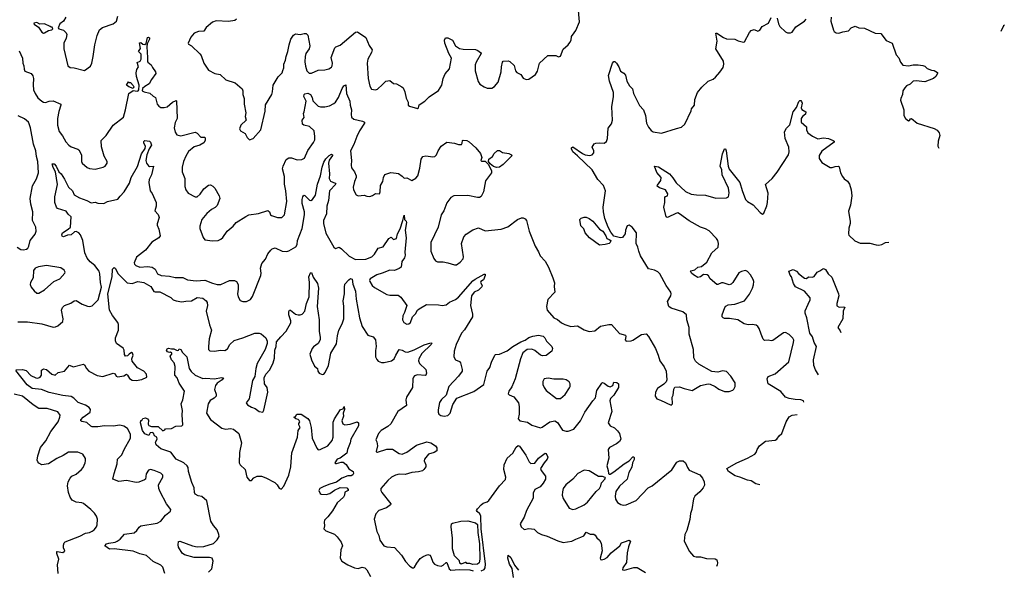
# Model space of a CAD drawing. Extents: x 2133489 to 2292442, y 756223 to 916462.
# Tile 373 of 463: x 2261044 to 2271370, y 847539 to 853310. Entities that reach past the tile are written whole.
import ezdxf

# ---------------------------------------------------------------- set-up
doc = ezdxf.new("R2010")
doc.units = 0

msp = doc.modelspace()

# ---------------------------------------------------------------- linework, layer by layer
at = {"layer": '0CON20XD'}
for points in [[(2263318, 853315), (2263299, 853301), (2263235, 853292), (2263105, 853299), (2263066, 853284), (2263001, 853229), (2262975, 853191), (2262920, 853185), (2262875, 853168), (2262840, 853125), (2262812, 853065), (2262815, 853052), (2262845, 853036), (2262933, 852953), (2262946, 852935), (2262974, 852854), (2263025, 852779), (2263092, 852745), (2263147, 852737), (2263205, 852680), (2263305, 852647), (2263378, 852585), (2263384, 852565), (2263384, 852524), (2263399, 852485), (2263398, 852425), (2263416, 852335), (2263407, 852295), (2263419, 852255), (2263365, 852205), (2263349, 852165), (2263359, 852145), (2263407, 852117), (2263430, 852075), (2263455, 852052), (2263492, 852065), (2263573, 852155), (2263618, 852352), (2263623, 852417), (2263688, 852525), (2263697, 852555), (2263702, 852625), (2263755, 852712), (2263795, 852754), (2263805, 852776), (2263813, 852805), (2263813, 852845), (2263833, 852885), (2263838, 852925), (2263855, 852975), (2263870, 853045), (2263888, 853105), (2263915, 853146), (2263935, 853161), (2263985, 853156), (2264026, 853166), (2264048, 853165), (2264065, 853148), (2264086, 853035), (2264079, 853005), (2264044, 852956), (2264037, 852925), (2264033, 852867), (2264041, 852821), (2264056, 852775), (2264079, 852749), (2264105, 852748), (2264175, 852780), (2264245, 852783), (2264287, 852795), (2264315, 852812), (2264322, 852825), (2264323, 852855), (2264311, 852915), (2264348, 853015), (2264360, 853025), (2264405, 853041), (2264565, 853179), (2264585, 853182), (2264675, 853124), (2264709, 853039), (2264739, 852995), (2264732, 852965), (2264696, 852895), (2264687, 852855), (2264697, 852695), (2264715, 852613), (2264735, 852583), (2264775, 852574), (2264797, 852583), (2264850, 852630), (2264885, 852667), (2264925, 852672), (2264965, 852640), (2264995, 852637), (2265053, 852605), (2265064, 852594), (2265083, 852553), (2265097, 852487), (2265117, 852445), (2265119, 852415), (2265132, 852405), (2265215, 852379), (2265226, 852385), (2265234, 852416), (2265293, 852457), (2265338, 852502), (2265435, 852567), (2265470, 852625), (2265484, 852694), (2265505, 852742), (2265550, 852795), (2265574, 852905), (2265545, 852957), (2265502, 853065), (2265499, 853095), (2265510, 853120), (2265535, 853121), (2265582, 853095), (2265615, 853037), (2265655, 853007), (2265695, 853000), (2265825, 852997), (2265848, 852988), (2265876, 852966), (2265882, 852955), (2265831, 852865), (2265821, 852835), (2265820, 852775), (2265853, 852663), (2265869, 852635), (2265915, 852605), (2265945, 852592), (2265995, 852591), (2266025, 852608), (2266061, 852655), (2266093, 852765), (2266096, 852815), (2266106, 852864), (2266115, 852874), (2266165, 852880), (2266185, 852873), (2266230, 852830), (2266244, 852774), (2266257, 852755), (2266298, 852735), (2266325, 852698), (2266355, 852682), (2266382, 852688), (2266453, 852737), (2266475, 852770), (2266496, 852854), (2266584, 852936), (2266665, 852933), (2266695, 852920), (2266715, 852928), (2266745, 853000), (2266797, 853045), (2266815, 853072), (2266826, 853095), (2266832, 853135), (2266859, 853171), (2266876, 853195), (2266914, 853286), (2266902, 853445)], [(2261529, 853335), (2261504, 853296), (2261465, 853268), (2261448, 853225), (2261455, 853213), (2261505, 853200), (2261531, 853171), (2261537, 853155), (2261533, 853115), (2261506, 853065), (2261506, 853005), (2261550, 852825), (2261575, 852807), (2261615, 852806), (2261725, 852778), (2261785, 852822), (2261800, 852855), (2261816, 852925), (2261831, 853045), (2261855, 853145), (2261880, 853205), (2261911, 853229), (2262023, 853267), (2262058, 853295), (2262072, 853345)], [(2268132, 849732), (2268114, 849765), (2268110, 849855), (2268064, 850015), (2268064, 850085), (2268040, 850165), (2268037, 850215), (2267999, 850249), (2267875, 850286), (2267853, 850303), (2267838, 850355), (2267871, 850415), (2267877, 850435), (2267874, 850455), (2267825, 850525), (2267756, 850646), (2267736, 850666), (2267702, 850685), (2267640, 850700), (2267556, 850835), (2267536, 850885), (2267528, 850925), (2267509, 850965), (2267511, 851075), (2267466, 851136), (2267435, 851158), (2267415, 851150), (2267397, 851105), (2267392, 851065), (2267373, 851037), (2267365, 851027), (2267346, 851024), (2267275, 851042), (2267242, 851082), (2267216, 851136), (2267182, 851225), (2267167, 851295), (2267164, 851346), (2267186, 851515), (2267165, 851572), (2267107, 851635), (2267047, 851735), (2266895, 851884), (2266845, 851924), (2266831, 851955), (2266832, 851968), (2266845, 851977), (2266946, 851906), (2266975, 851893), (2267024, 851886), (2267046, 851894), (2267064, 851915), (2267064, 851935), (2267048, 851975), (2267070, 852010), (2267085, 852016), (2267125, 852019), (2267175, 852014), (2267197, 852033), (2267209, 852065), (2267217, 852173), (2267251, 852219), (2267260, 852255), (2267253, 852395), (2267270, 852505), (2267270, 852545), (2267229, 852665), (2267219, 852725), (2267260, 852855), (2267275, 852870), (2267285, 852870), (2267303, 852855), (2267329, 852815), (2267345, 852770), (2267379, 852749), (2267398, 852728), (2267412, 852665), (2267439, 852615), (2267470, 852585), (2267481, 852535), (2267522, 852452), (2267545, 852412), (2267586, 852365), (2267608, 852305), (2267619, 852225), (2267639, 852185), (2267665, 852150), (2267686, 852134), (2267775, 852119), (2267931, 852169), (2267986, 852184), (2268020, 852215), (2268086, 852354), (2268088, 852375), (2268120, 852415), (2268126, 852475), (2268151, 852545), (2268196, 852604), (2268265, 852667), (2268315, 852687), (2268341, 852709), (2268388, 852761), (2268421, 852809), (2268429, 852845), (2268424, 852875), (2268344, 853005), (2268357, 853085), (2268345, 853170), (2268355, 853170), (2268425, 853123), (2268455, 853110), (2268545, 853106), (2268578, 853088), (2268635, 853073), (2268645, 853078), (2268697, 853175), (2268715, 853198), (2268745, 853207), (2268785, 853189), (2268805, 853200), (2268832, 853238), (2268898, 853275), (2268925, 853334)], [(2268988, 853325), (2269000, 853265), (2269015, 853240), (2269075, 853182), (2269095, 853172), (2269128, 853172), (2269145, 853179), (2269185, 853235), (2269275, 853295), (2269293, 853315)], [(2269553, 853335), (2269550, 853295), (2269579, 853199), (2269586, 853186), (2269605, 853173), (2269635, 853170), (2269675, 853183), (2269735, 853192), (2269765, 853223), (2269805, 853243), (2269844, 853224), (2269905, 853221), (2270015, 853170), (2270075, 853164), (2270131, 853091), (2270192, 853065), (2270235, 852943), (2270265, 852910), (2270280, 852865), (2270304, 852834), (2270365, 852826), (2270415, 852836), (2270465, 852838), (2270515, 852829), (2270535, 852823), (2270559, 852799), (2270605, 852781), (2270635, 852777), (2270668, 852755), (2270670, 852745), (2270650, 852715), (2270626, 852694), (2270535, 852660), (2270445, 852670), (2270415, 852666), (2270382, 852635), (2270345, 852616), (2270326, 852595), (2270307, 852565), (2270303, 852525), (2270284, 852485), (2270282, 852465), (2270316, 852365), (2270317, 852305), (2270333, 852275), (2270365, 852251), (2270375, 852252), (2270385, 852270), (2270395, 852273), (2270455, 852226), (2270635, 852169), (2270665, 852152), (2270685, 852125), (2270694, 852095), (2270677, 852035), (2270672, 851985), (2270684, 851962)], [(2261295, 853170), (2261305, 853173), (2261345, 853198), (2261380, 853205), (2261390, 853215), (2261385, 853230), (2261375, 853230), (2261365, 853240), (2261305, 853267), (2261255, 853262), (2261225, 853282), (2261192, 853275), (2261195, 853262), (2261243, 853233), (2261275, 853180), (2261295, 853170)], [(2271370, 853251), (2271360, 853245), (2271334, 853185)], [(2261039, 852985), (2261075, 852905), (2261077, 852855), (2261086, 852825), (2261090, 852790), (2261099, 852769), (2261163, 852745), (2261182, 852722), (2261188, 852695), (2261184, 852626), (2261189, 852575), (2261206, 852535), (2261235, 852492), (2261275, 852455), (2261295, 852444), (2261315, 852442), (2261355, 852456), (2261395, 852460), (2261474, 852424), (2261477, 852415), (2261453, 852347), (2261441, 852275), (2261441, 852205), (2261459, 852139), (2261494, 852094), (2261528, 852028), (2261558, 851995), (2261585, 851978), (2261654, 851954), (2261666, 851945), (2261692, 851892), (2261693, 851823), (2261699, 851805), (2261751, 851761), (2261775, 851750), (2261835, 851742), (2261918, 851765), (2261940, 851775), (2261963, 851805), (2261960, 851825), (2261929, 851879), (2261903, 851977), (2261900, 852045), (2261952, 852095), (2262026, 852205), (2262133, 852287), (2262155, 852365), (2262189, 852535), (2262235, 852568), (2262275, 852561), (2262288, 852565), (2262292, 852575), (2262296, 852625), (2262268, 852715), (2262264, 852754), (2262273, 852787), (2262290, 852815), (2262275, 852860), (2262306, 852874), (2262318, 852895), (2262317, 852947), (2262290, 852975), (2262312, 853008), (2262302, 853068), (2262315, 853072), (2262335, 853052), (2262355, 853048), (2262369, 853061), (2262385, 853122), (2262395, 853126), (2262405, 853118), (2262406, 853105), (2262380, 853055), (2262376, 853025), (2262386, 852915), (2262383, 852875), (2262388, 852865), (2262424, 852835), (2262437, 852807), (2262468, 852765), (2262471, 852745), (2262425, 852682), (2262403, 852637), (2262355, 852610), (2262333, 852587), (2262330, 852565), (2262348, 852555), (2262410, 852540), (2262445, 852509), (2262470, 852495), (2262487, 852425), (2262502, 852402), (2262525, 852390), (2262561, 852389), (2262592, 852398), (2262645, 852444), (2262685, 852462), (2262690, 852460), (2262696, 852275), (2262675, 852232), (2262664, 852175), (2262675, 852132), (2262693, 852103), (2262735, 852091), (2262885, 852130), (2262905, 852122), (2262945, 852078), (2262985, 852078), (2262990, 852065), (2262990, 852045), (2262975, 852019), (2262932, 851995), (2262875, 851979), (2262815, 851929), (2262785, 851881), (2262761, 851825), (2262747, 851765), (2262748, 851715), (2262776, 851645), (2262775, 851560), (2262786, 851525), (2262812, 851492), (2262883, 851453), (2262905, 851454), (2262938, 851482), (2262975, 851536), (2263025, 851574), (2263045, 851578), (2263071, 851565), (2263092, 851545), (2263136, 851465), (2263142, 851435), (2263115, 851361), (2263095, 851340), (2263055, 851320), (2263005, 851277), (2262954, 851215), (2262933, 851145), (2262933, 851123), (2262967, 851027), (2262985, 851004), (2263065, 850992), (2263125, 850996), (2263155, 851008), (2263174, 851026), (2263221, 851095), (2263282, 851145), (2263315, 851185), (2263414, 851246), (2263447, 851263), (2263550, 851280), (2263645, 851311), (2263665, 851297), (2263676, 851266), (2263686, 851256), (2263748, 851235), (2263793, 851235), (2263820, 851265), (2263846, 851404), (2263835, 851515), (2263820, 851585), (2263822, 851665), (2263799, 851745), (2263807, 851775), (2263838, 851845), (2263865, 851862), (2263895, 851863), (2263955, 851841), (2264004, 851846), (2264030, 851860), (2264065, 851938), (2264125, 852021), (2264138, 852052), (2264141, 852085), (2264134, 852145), (2264085, 852192), (2264023, 852203), (2264009, 852215), (2264006, 852255), (2264026, 852285), (2264022, 852325), (2264027, 852343), (2264050, 852455), (2264024, 852505), (2264026, 852524), (2264036, 852534), (2264065, 852540), (2264094, 852524), (2264110, 852495), (2264119, 852459), (2264175, 852404), (2264198, 852398), (2264245, 852398), (2264294, 852406), (2264340, 852430), (2264356, 852444), (2264387, 852493), (2264425, 852588), (2264445, 852616), (2264465, 852627), (2264470, 852535), (2264508, 852455), (2264511, 852415), (2264523, 852365), (2264520, 852315), (2264525, 852288), (2264548, 852268), (2264640, 852245), (2264659, 852235), (2264661, 852225), (2264606, 852145), (2264578, 852085), (2264550, 852000), (2264512, 851935), (2264524, 851835), (2264520, 851785), (2264525, 851757), (2264557, 851715), (2264573, 851673), (2264573, 851655), (2264555, 851615), (2264540, 851555), (2264546, 851525), (2264574, 851475), (2264595, 851463), (2264655, 851472), (2264685, 851460), (2264715, 851458), (2264745, 851468), (2264775, 851489), (2264816, 851484), (2264823, 851505), (2264827, 851573), (2264851, 851615), (2264858, 851655), (2264875, 851686), (2264935, 851707), (2264993, 851703), (2265015, 851698), (2265055, 851670), (2265075, 851648), (2265105, 851651), (2265155, 851626), (2265200, 851650), (2265220, 851675), (2265241, 851755), (2265255, 851848), (2265271, 851875), (2265305, 851882), (2265375, 851872), (2265398, 851875), (2265415, 851893), (2265433, 851935), (2265465, 851984), (2265525, 852027), (2265605, 852017), (2265645, 852001), (2265678, 852002), (2265686, 852014), (2265688, 852042), (2265695, 852048), (2265734, 852044), (2265758, 852028), (2265826, 851966), (2265876, 851906), (2265892, 851865), (2265880, 851835), (2265888, 851828), (2265926, 851826), (2265961, 851791), (2265992, 851725), (2265992, 851705), (2265930, 851620), (2265907, 851505), (2265885, 851458), (2265865, 851448), (2265845, 851448), (2265745, 851466), (2265597, 851463), (2265564, 851445), (2265525, 851391), (2265492, 851308), (2265464, 851266), (2265434, 851135), (2265356, 850974), (2265356, 850885), (2265386, 850806), (2265405, 850781), (2265425, 850771), (2265451, 850771), (2265485, 850772), (2265535, 850762), (2265605, 850740), (2265625, 850742), (2265665, 850769), (2265694, 850805), (2265699, 850825), (2265679, 850965), (2265701, 851035), (2265725, 851063), (2265795, 851107), (2265855, 851127), (2265927, 851097), (2266095, 851114), (2266162, 851138), (2266264, 851216), (2266305, 851232), (2266325, 851232), (2266345, 851221), (2266358, 851205), (2266386, 851095), (2266450, 850935), (2266486, 850876), (2266504, 850834), (2266555, 850778), (2266590, 850715), (2266636, 850606), (2266651, 850551), (2266648, 850515), (2266657, 850455), (2266584, 850376), (2266567, 850305), (2266577, 850265), (2266644, 850185), (2266685, 850169), (2266725, 850134), (2266760, 850115), (2266825, 850096), (2266895, 850101), (2266965, 850061), (2267015, 850043), (2267075, 850050), (2267135, 850099), (2267223, 850117), (2267252, 850115), (2267335, 850020), (2267397, 850005), (2267401, 849991), (2267394, 849954), (2267405, 849942), (2267455, 849943), (2267475, 849950), (2267565, 850009), (2267615, 850018), (2267640, 849990), (2267711, 849865), (2267741, 849795), (2267758, 849735), (2267803, 849673), (2267824, 849625), (2267829, 849535), (2267823, 849515), (2267800, 849490), (2267732, 849445), (2267712, 849405), (2267707, 849365), (2267726, 849336), (2267765, 849324), (2267875, 849270), (2267890, 849285), (2267887, 849355), (2267896, 849375), (2267903, 849437), (2267915, 849460), (2267965, 849462), (2268013, 849443), (2268095, 849423), (2268185, 849476), (2268264, 849494), (2268285, 849491), (2268338, 849465), (2268376, 849436), (2268434, 849414), (2268486, 849414), (2268524, 849426), (2268534, 849436), (2268546, 849464), (2268547, 849505), (2268503, 849575), (2268455, 849623), (2268415, 849629), (2268365, 849616), (2268304, 849624), (2268165, 849701), (2268132, 849732)], [(2262235, 852590), (2262190, 852605), (2262164, 852624), (2262185, 852660), (2262195, 852650), (2262205, 852650), (2262235, 852620), (2262240, 852605), (2262235, 852590)], [(2269269, 849303), (2269263, 849314), (2269235, 849326), (2269178, 849328), (2269115, 849340), (2269074, 849354), (2269025, 849413), (2268895, 849494), (2268884, 849545), (2268895, 849569), (2268965, 849598), (2269109, 849725), (2269159, 849925), (2269161, 849951), (2269153, 849973), (2269115, 850010), (2269075, 850032), (2269055, 850027), (2268942, 849948), (2268925, 849944), (2268895, 849950), (2268855, 849948), (2268842, 849962), (2268819, 850015), (2268800, 850075), (2268785, 850096), (2268767, 850107), (2268725, 850116), (2268685, 850111), (2268643, 850123), (2268575, 850165), (2268488, 850178), (2268435, 850178), (2268420, 850185), (2268411, 850195), (2268411, 850215), (2268438, 850292), (2268451, 850309), (2268475, 850321), (2268545, 850329), (2268646, 850364), (2268696, 850434), (2268728, 850495), (2268740, 850530), (2268742, 850565), (2268737, 850587), (2268709, 850635), (2268675, 850672), (2268655, 850681), (2268615, 850672), (2268584, 850656), (2268522, 850555), (2268505, 850539), (2268485, 850531), (2268423, 850553), (2268405, 850551), (2268367, 850533), (2268355, 850534), (2268284, 850595), (2268268, 850625), (2268255, 850636), (2268215, 850638), (2268183, 850615), (2268155, 850608), (2268109, 850635), (2268090, 850655), (2268078, 850675), (2268081, 850679), (2268125, 850689), (2268155, 850716), (2268195, 850724), (2268251, 850769), (2268301, 850865), (2268368, 850925), (2268373, 850965), (2268366, 850995), (2268353, 851015), (2268275, 851096), (2268235, 851118), (2268184, 851135), (2268065, 851201), (2267965, 851276), (2267945, 851284), (2267925, 851280), (2267845, 851239), (2267835, 851237), (2267824, 851244), (2267798, 851345), (2267810, 851395), (2267808, 851445), (2267815, 851458), (2267836, 851464), (2267842, 851485), (2267815, 851527), (2267755, 851546), (2267731, 851565), (2267732, 851575), (2267768, 851625), (2267771, 851655), (2267725, 851708), (2267700, 851775), (2267745, 851769), (2267857, 851695), (2267895, 851654), (2267930, 851600), (2268025, 851510), (2268085, 851480), (2268143, 851473), (2268235, 851470), (2268345, 851439), (2268455, 851442), (2268478, 851455), (2268485, 851495), (2268477, 851545), (2268411, 851685), (2268407, 851735), (2268391, 851775), (2268416, 851905), (2268435, 851958), (2268445, 851958), (2268454, 851935), (2268474, 851774), (2268483, 851743), (2268596, 851605), (2268620, 851520), (2268656, 851426), (2268675, 851406), (2268735, 851371), (2268809, 851289), (2268835, 851270), (2268848, 851282), (2268878, 851358), (2268888, 851395), (2268892, 851492), (2268866, 851584), (2268935, 851647), (2268989, 851711), (2269107, 851895), (2269114, 851925), (2269110, 851975), (2269070, 852065), (2269065, 852135), (2269085, 852173), (2269121, 852209), (2269155, 852345), (2269189, 852391), (2269215, 852454), (2269225, 852462), (2269235, 852462), (2269244, 852454), (2269250, 852435), (2269240, 852385), (2269245, 852370), (2269288, 852345), (2269285, 852320), (2269252, 852295), (2269238, 852275), (2269238, 852235), (2269296, 852186), (2269297, 852155), (2269310, 852125), (2269358, 852088), (2269415, 852061), (2269475, 852072), (2269526, 852066), (2269576, 852045), (2269586, 852035), (2269586, 852025), (2269457, 851933), (2269429, 851885), (2269428, 851855), (2269455, 851813), (2269545, 851762), (2269565, 851761), (2269595, 851772), (2269630, 851775), (2269637, 851767), (2269651, 851705), (2269672, 851665), (2269691, 851641), (2269726, 851616), (2269746, 851586), (2269763, 851525), (2269769, 851465), (2269756, 851365), (2269736, 851304), (2269754, 851195), (2269754, 851175), (2269739, 851125), (2269736, 851065), (2269741, 851051), (2269803, 850993), (2269858, 850968), (2269958, 850968), (2270025, 850949), (2270055, 850948), (2270085, 850954), (2270125, 850974), (2270160, 850978)], [(2261016, 850926), (2261055, 850903), (2261085, 850899), (2261115, 850905), (2261129, 850915), (2261141, 850935), (2261153, 850997), (2261205, 851061), (2261217, 851095), (2261215, 851135), (2261180, 851205), (2261183, 851295), (2261160, 851375), (2261154, 851435), (2261180, 851570), (2261219, 851641), (2261241, 851705), (2261235, 851825), (2261221, 851875), (2261213, 851937), (2261190, 852005), (2261158, 852175), (2261145, 852218), (2261135, 852237), (2261095, 852272), (2261029, 852301)], [(2261024, 850144), (2261125, 850142), (2261275, 850123), (2261395, 850089), (2261419, 850091), (2261445, 850101), (2261495, 850148), (2261499, 850175), (2261481, 850265), (2261494, 850295), (2261514, 850315), (2261580, 850340), (2261615, 850364), (2261635, 850368), (2261700, 850330), (2261755, 850308), (2261775, 850304), (2261805, 850311), (2261867, 850373), (2261903, 850505), (2261890, 850555), (2261886, 850645), (2261879, 850675), (2261833, 850735), (2261783, 850773), (2261752, 850812), (2261728, 850868), (2261707, 850995), (2261683, 851055), (2261663, 851075), (2261635, 851089), (2261619, 851085), (2261585, 851056), (2261545, 851052), (2261505, 851034), (2261491, 851041), (2261487, 851055), (2261494, 851075), (2261551, 851115), (2261577, 851135), (2261584, 851245), (2261551, 851271), (2261532, 851302), (2261441, 851331), (2261430, 851345), (2261414, 851395), (2261414, 851455), (2261439, 851581), (2261420, 851715), (2261395, 851761), (2261385, 851800), (2261405, 851798), (2261425, 851776), (2261453, 851715), (2261479, 851695), (2261515, 851638), (2261555, 851555), (2261598, 851515), (2261617, 851475), (2261672, 851442), (2261747, 851415), (2261795, 851389), (2261835, 851396), (2261865, 851387), (2261925, 851384), (2261965, 851404), (2262075, 851430), (2262099, 851461), (2262141, 851505), (2262195, 851595), (2262213, 851657), (2262278, 851772), (2262321, 851905), (2262360, 851960), (2262362, 851985), (2262345, 852015), (2262346, 852034), (2262358, 852042), (2262405, 852037), (2262416, 852026), (2262425, 851995), (2262401, 851955), (2262379, 851895), (2262368, 851835), (2262375, 851805), (2262395, 851778), (2262405, 851772), (2262446, 851775), (2262425, 851683), (2262401, 851635), (2262399, 851605), (2262414, 851515), (2262435, 851487), (2262476, 851395), (2262476, 851354), (2262463, 851305), (2262497, 851267), (2262506, 851235), (2262485, 851170), (2262487, 851155), (2262504, 851115), (2262519, 851045), (2262502, 851025), (2262431, 850979), (2262362, 850895), (2262269, 850821), (2262243, 850763), (2262247, 850747), (2262261, 850735), (2262305, 850715), (2262385, 850724), (2262435, 850715), (2262465, 850695), (2262491, 850645), (2262528, 850628), (2262615, 850622), (2262675, 850609), (2262755, 850607), (2262805, 850583), (2262895, 850573), (2262985, 850581), (2263065, 850548), (2263115, 850535), (2263155, 850535), (2263245, 850576), (2263298, 850578), (2263317, 850567), (2263334, 850535), (2263334, 850485), (2263330, 850435), (2263334, 850405), (2263355, 850368), (2263385, 850357), (2263423, 850357), (2263463, 850377), (2263485, 850410), (2263572, 850628), (2263576, 850655), (2263569, 850705), (2263583, 850755), (2263621, 850799), (2263645, 850856), (2263678, 850895), (2263693, 850907), (2263725, 850920), (2263795, 850884), (2263845, 850882), (2263865, 850887), (2263940, 850930), (2263954, 850955), (2263956, 850995), (2264005, 851121), (2264032, 851265), (2264031, 851295), (2264008, 851385), (2264007, 851425), (2264015, 851453), (2264025, 851471), (2264035, 851468), (2264085, 851420), (2264096, 851416), (2264116, 851424), (2264145, 851470), (2264168, 851585), (2264197, 851675), (2264216, 851765), (2264235, 851817), (2264255, 851851), (2264291, 851885), (2264315, 851899), (2264324, 851895), (2264324, 851885), (2264291, 851839), (2264283, 851805), (2264292, 851695), (2264288, 851645), (2264305, 851616), (2264354, 851595), (2264358, 851585), (2264294, 851515), (2264283, 851415), (2264265, 851355), (2264262, 851275), (2264231, 851205), (2264229, 851175), (2264254, 851074), (2264338, 850925), (2264355, 850912), (2264395, 850927), (2264418, 850908), (2264501, 850831), (2264565, 850796), (2264675, 850801), (2264737, 850825), (2264765, 850851), (2264805, 850916), (2264855, 850928), (2264915, 851018), (2264939, 851029), (2264965, 851006), (2264994, 851015), (2265006, 851065), (2265033, 851117), (2265063, 851205), (2265075, 851260), (2265081, 851215), (2265097, 851197), (2265100, 851185), (2265086, 851104), (2265097, 851025), (2265084, 850874), (2265088, 850842), (2265079, 850815), (2265053, 850775), (2265043, 850715), (2265025, 850701), (2264975, 850682), (2264925, 850684), (2264845, 850655), (2264788, 850635), (2264721, 850595), (2264712, 850578), (2264716, 850565), (2264741, 850525), (2264765, 850503), (2264895, 850430), (2264925, 850422), (2265012, 850422), (2265042, 850402), (2265104, 850315), (2265080, 850240), (2265062, 850205), (2265058, 850165), (2265073, 850135), (2265105, 850119), (2265125, 850122), (2265142, 850135), (2265164, 850196), (2265195, 850228), (2265216, 850265), (2265235, 850281), (2265310, 850325), (2265435, 850322), (2265475, 850314), (2265515, 850322), (2265551, 850349), (2265613, 850377), (2265645, 850403), (2265795, 850574), (2265820, 850590), (2265915, 850643), (2265925, 850642), (2265925, 850628), (2265908, 850582), (2265881, 850565), (2265876, 850555), (2265893, 850525), (2265889, 850511), (2265855, 850476), (2265811, 850455), (2265782, 850415), (2265770, 850315), (2265794, 850225), (2265792, 850195), (2265710, 850060), (2265678, 850025), (2265621, 849905), (2265601, 849835), (2265596, 849775), (2265616, 849746), (2265655, 849729), (2265668, 849715), (2265684, 849645), (2265683, 849625), (2265646, 849575), (2265545, 849466), (2265517, 849373), (2265469, 849331), (2265447, 849297), (2265431, 849221), (2265431, 849195), (2265439, 849175), (2265461, 849161), (2265494, 849154), (2265535, 849161), (2265558, 849185), (2265585, 849278), (2265627, 849343), (2265808, 849412), (2265912, 849488), (2265946, 849625), (2265975, 849665), (2265991, 849719), (2266026, 849795), (2266035, 849802), (2266075, 849806), (2266155, 849840), (2266214, 849886), (2266300, 849935), (2266345, 849951), (2266385, 849979), (2266425, 849993), (2266485, 850002), (2266535, 849992), (2266552, 849975), (2266570, 849940), (2266623, 849883), (2266630, 849865), (2266624, 849836), (2266565, 849790), (2266526, 849786), (2266505, 849794), (2266445, 849843), (2266415, 849856), (2266365, 849853), (2266322, 849818), (2266295, 849755), (2266239, 849545), (2266205, 849462), (2266173, 849415), (2266168, 849388), (2266177, 849377), (2266226, 849356), (2266275, 849295), (2266281, 849255), (2266281, 849175), (2266271, 849125), (2266288, 849105), (2266370, 849090), (2266415, 849062), (2266505, 849032), (2266525, 849039), (2266605, 849096), (2266655, 849104), (2266685, 849088), (2266738, 849008), (2266775, 848996)], [(2266045, 851762), (2266012, 851772), (2265978, 851798), (2265960, 851825), (2265965, 851848), (2266003, 851877), (2266021, 851909), (2266055, 851938), (2266075, 851940), (2266108, 851918), (2266175, 851906), (2266200, 851895), (2266206, 851884), (2266115, 851791), (2266075, 851764), (2266045, 851762)], [(2267125, 850948), (2267018, 851025), (2266973, 851075), (2266959, 851119), (2266928, 851148), (2266920, 851215), (2266931, 851229), (2266965, 851240), (2266985, 851240), (2267015, 851227), (2267055, 851197), (2267124, 851114), (2267158, 851095), (2267190, 851045), (2267200, 851015), (2267227, 851007), (2267242, 850995), (2267238, 850975), (2267226, 850964), (2267185, 850953), (2267125, 850948)], [(2261245, 850444), (2261305, 850480), (2261403, 850567), (2261465, 850595), (2261519, 850655), (2261521, 850665), (2261509, 850685), (2261475, 850709), (2261325, 850732), (2261240, 850720), (2261207, 850705), (2261188, 850682), (2261186, 850605), (2261159, 850555), (2261154, 850534), (2261166, 850505), (2261197, 850467), (2261225, 850444), (2261245, 850444)], [(2262193, 849805), (2262175, 849786), (2262155, 849782), (2262142, 849802), (2262140, 849845), (2262129, 849869), (2262061, 849915), (2262048, 849945), (2262049, 849975), (2262080, 850055), (2262081, 850115), (2262073, 850135), (2262019, 850209), (2261987, 850267), (2261970, 850435), (2262015, 850615), (2262018, 850695), (2262035, 850714), (2262045, 850706), (2262077, 850645), (2262171, 850551), (2262225, 850546), (2262284, 850566), (2262346, 850556), (2262419, 850515), (2262451, 850461), (2262466, 850456), (2262514, 850456), (2262628, 850398), (2262655, 850374), (2262685, 850362), (2262745, 850352), (2262785, 850361), (2262845, 850363), (2262905, 850397), (2262965, 850390), (2263000, 850365), (2263010, 850345), (2263012, 850315), (2262999, 850255), (2263033, 850113), (2263056, 850055), (2263032, 849965), (2263023, 849885), (2263024, 849855), (2263038, 849838), (2263085, 849836), (2263155, 849846), (2263195, 849842), (2263225, 849862), (2263247, 849905), (2263295, 849949), (2263384, 849976), (2263510, 850025), (2263555, 850026), (2263575, 850019), (2263624, 849974), (2263640, 849940), (2263640, 849915), (2263619, 849855), (2263534, 849705), (2263521, 849655), (2263510, 849570), (2263485, 849530), (2263450, 849335), (2263420, 849295), (2263434, 849274), (2263475, 849248), (2263515, 849234), (2263554, 849204), (2263595, 849197), (2263604, 849216), (2263645, 849405), (2263639, 849455), (2263612, 849495), (2263609, 849555), (2263626, 849595), (2263669, 849641), (2263704, 849715), (2263715, 849762), (2263720, 849845), (2263733, 849885), (2263736, 849934), (2263783, 849985), (2263837, 850045), (2263887, 850133), (2263886, 850155), (2263867, 850215), (2263868, 850252), (2263873, 850265), (2263885, 850264), (2263938, 850225), (2263965, 850215), (2263985, 850215), (2264005, 850223), (2264034, 850255), (2264051, 850335), (2264079, 850405), (2264082, 850555), (2264077, 850615), (2264095, 850657), (2264105, 850662), (2264122, 850612), (2264167, 850545), (2264179, 850495), (2264165, 850305), (2264183, 850165), (2264183, 850043), (2264196, 849984), (2264194, 849955), (2264174, 849916), (2264125, 849882), (2264110, 849865), (2264086, 849805), (2264104, 849745), (2264137, 849677), (2264168, 849655), (2264170, 849625), (2264184, 849605), (2264215, 849590), (2264234, 849596), (2264248, 849612), (2264284, 849685), (2264308, 849815), (2264368, 849912), (2264376, 849995), (2264390, 850055), (2264426, 850124), (2264443, 850175), (2264444, 850305), (2264436, 850365), (2264452, 850435), (2264449, 850505), (2264455, 850537), (2264495, 850585), (2264515, 850596), (2264531, 850591), (2264539, 850539), (2264567, 850465), (2264572, 850382), (2264609, 850185), (2264635, 850095), (2264694, 850004), (2264750, 849985), (2264777, 849955), (2264781, 849885), (2264774, 849844), (2264776, 849775), (2264788, 849748), (2264805, 849731), (2264838, 849718), (2264865, 849716), (2264945, 849735), (2264970, 849755), (2264987, 849795), (2265025, 849852), (2265055, 849847), (2265088, 849828), (2265115, 849824), (2265180, 849850), (2265285, 849903), (2265355, 849923), (2265365, 849920), (2265359, 849905), (2265260, 849810), (2265230, 849755), (2265228, 849735), (2265236, 849705), (2265304, 849645), (2265309, 849605), (2265304, 849586), (2265295, 849580), (2265215, 849587), (2265185, 849577), (2265174, 849565), (2265168, 849545), (2265164, 849455), (2265100, 849355), (2265094, 849325), (2265102, 849265), (2265009, 849205), (2264935, 849075), (2264905, 849046), (2264835, 849006), (2264807, 848973), (2264779, 848905), (2264789, 848885), (2264796, 848845), (2264783, 848785), (2264788, 848778), (2264797, 848777), (2264895, 848810), (2264955, 848809), (2265025, 848762), (2265055, 848756), (2265105, 848779), (2265205, 848850), (2265315, 848886), (2265356, 848876), (2265405, 848845), (2265417, 848823), (2265417, 848793), (2265392, 848775), (2265331, 848755), (2265291, 848705), (2265287, 848685), (2265302, 848645), (2265303, 848625), (2265283, 848595), (2265267, 848583), (2265225, 848571), (2265155, 848564), (2265085, 848545), (2265025, 848546), (2264985, 848535), (2264945, 848514), (2264905, 848482), (2264832, 848395), (2264832, 848375), (2264842, 848355), (2264938, 848235), (2264932, 848225), (2264890, 848195), (2264810, 848165), (2264778, 848132), (2264762, 848075), (2264791, 847945), (2264811, 847905), (2264822, 847855), (2264862, 847795), (2264894, 847784), (2264975, 847779), (2265047, 847697), (2265091, 847631), (2265135, 847584), (2265165, 847566), (2265175, 847566), (2265185, 847571), (2265209, 847615), (2265245, 847662), (2265275, 847684), (2265326, 847706), (2265345, 847698), (2265356, 847685), (2265378, 847625), (2265395, 847604), (2265425, 847588), (2265465, 847584), (2265486, 847594), (2265515, 847622), (2265525, 847621), (2265549, 847555), (2265565, 847542), (2265655, 847549), (2265765, 847545), (2265798, 847535)], [(2269421, 849589), (2269389, 849639), (2269372, 849685), (2269367, 849745), (2269400, 849885), (2269374, 849925), (2269357, 849987), (2269332, 850025), (2269299, 850185), (2269282, 850235), (2269283, 850257), (2269313, 850327), (2269334, 850375), (2269333, 850395), (2269275, 850465), (2269181, 850511), (2269160, 850545), (2269138, 850615), (2269123, 850633), (2269110, 850675), (2269155, 850692), (2269190, 850675), (2269216, 850646), (2269275, 850602), (2269295, 850598), (2269315, 850616), (2269355, 850612), (2269375, 850619), (2269408, 850665), (2269435, 850677), (2269465, 850700), (2269475, 850702), (2269495, 850693), (2269521, 850645), (2269562, 850612), (2269631, 850435), (2269633, 850415), (2269614, 850335), (2269615, 850310), (2269637, 850297), (2269685, 850302), (2269697, 850297), (2269679, 850255), (2269675, 850175), (2269624, 850085), (2269648, 850048), (2269657, 850031)], [(2261005, 849640), (2261075, 849642), (2261113, 849633), (2261162, 849582), (2261215, 849558), (2261236, 849554), (2261258, 849562), (2261274, 849585), (2261274, 849636), (2261295, 849649), (2261325, 849642), (2261380, 849595), (2261416, 849584), (2261448, 849612), (2261513, 849627), (2261565, 849690), (2261605, 849671), (2261715, 849700), (2261725, 849693), (2261745, 849653), (2261771, 849625), (2261855, 849582), (2261915, 849571), (2262025, 849606), (2262045, 849599), (2262057, 849575), (2262075, 849566), (2262135, 849576), (2262165, 849594), (2262175, 849586), (2262195, 849549), (2262223, 849533), (2262265, 849529), (2262325, 849540), (2262376, 849564), (2262374, 849595), (2262346, 849625), (2262280, 849660), (2262225, 849730), (2262220, 849755), (2262234, 849795), (2262226, 849815), (2262215, 849821), (2262193, 849805)], [(2263025, 847520), (2263058, 847555), (2263072, 847635), (2263062, 847665), (2263035, 847674), (2262875, 847674), (2262773, 847703), (2262749, 847719), (2262711, 847781), (2262705, 847805), (2262708, 847842), (2262725, 847844), (2262855, 847794), (2262906, 847786), (2262975, 847787), (2263075, 847819), (2263115, 847859), (2263135, 847895), (2263134, 847916), (2263116, 847965), (2263078, 848008), (2263050, 848055), (2263006, 848266), (2262955, 848314), (2262915, 848321), (2262886, 848336), (2262876, 848355), (2262874, 848405), (2262850, 848460), (2262816, 848575), (2262812, 848615), (2262802, 848635), (2262766, 848665), (2262686, 848705), (2262628, 848778), (2262525, 848814), (2262477, 848855), (2262467, 848883), (2262487, 848915), (2262482, 848935), (2262457, 848947), (2262447, 848975), (2262435, 848983), (2262411, 848979), (2262398, 848952), (2262355, 848970), (2262333, 849005), (2262310, 849085), (2262315, 849110), (2262325, 849110), (2262335, 849130), (2262365, 849138), (2262385, 849127), (2262394, 849114), (2262391, 849071), (2262397, 849057), (2262426, 849046), (2262498, 849045), (2262545, 849002), (2262565, 849010), (2262575, 849022), (2262635, 849027), (2262681, 849049), (2262746, 849054), (2262756, 849065), (2262747, 849167), (2262753, 849215), (2262736, 849284), (2262754, 849326), (2262771, 849415), (2262715, 849501), (2262694, 849555), (2262672, 849585), (2262676, 849676), (2262664, 849714), (2262636, 849746), (2262623, 849785), (2262640, 849805), (2262640, 849815), (2262627, 849827), (2262615, 849822), (2262595, 849828), (2262582, 849845), (2262589, 849861), (2262605, 849868), (2262635, 849860), (2262662, 849862), (2262697, 849843), (2262710, 849845), (2262715, 849860), (2262735, 849852), (2262751, 849821), (2262796, 849775), (2262823, 849655), (2262844, 849624), (2262885, 849585), (2262965, 849551), (2262995, 849554), (2263083, 849547), (2263165, 849561), (2263183, 849555), (2263168, 849535), (2263115, 849501), (2263098, 849475), (2263088, 849435), (2263104, 849385), (2263104, 849365), (2263084, 849345), (2263040, 849320), (2263021, 849285), (2263002, 849185), (2263045, 849119), (2263165, 849030), (2263205, 849020), (2263255, 849024), (2263285, 849020), (2263344, 848974), (2263370, 848875), (2263348, 848775), (2263347, 848665), (2263356, 848645), (2263409, 848595), (2263427, 848515), (2263455, 848481), (2263475, 848481), (2263501, 848509), (2263534, 848526), (2263580, 848525), (2263625, 848510), (2263720, 848460), (2263745, 848435), (2263765, 848401), (2263785, 848390), (2263815, 848420), (2263865, 848536), (2263889, 848625), (2263891, 848675), (2263899, 848771), (2263957, 848935), (2263966, 849005), (2263986, 849035), (2263971, 849065), (2263971, 849079), (2263982, 849095), (2263975, 849110), (2263965, 849120), (2263940, 849125), (2263920, 849145), (2263935, 849150), (2263950, 849175), (2263997, 849177), (2264065, 849129), (2264084, 849105), (2264101, 849035), (2264111, 848925), (2264159, 848819), (2264175, 848802), (2264195, 848804), (2264275, 848842), (2264322, 848898), (2264332, 848935), (2264330, 849090), (2264345, 849125), (2264408, 849225), (2264438, 849232), (2264447, 849257), (2264450, 849225), (2264436, 849185), (2264441, 849155), (2264422, 849105), (2264434, 849075), (2264455, 849064), (2264509, 849071), (2264584, 849094), (2264597, 849085), (2264597, 849055), (2264518, 848915), (2264511, 848875), (2264482, 848805), (2264475, 848768), (2264406, 848714), (2264372, 848705), (2264350, 848665), (2264355, 848658), (2264365, 848657), (2264415, 848673), (2264435, 848672), (2264468, 848648), (2264495, 848601), (2264541, 848575), (2264546, 848554), (2264539, 848541), (2264519, 848531), (2264485, 848528), (2264424, 848506), (2264368, 848462), (2264295, 848442), (2264235, 848417), (2264192, 848395), (2264182, 848375), (2264194, 848345), (2264205, 848337), (2264257, 848333), (2264296, 848344), (2264345, 848379), (2264405, 848407), (2264475, 848402), (2264490, 848385), (2264488, 848375), (2264455, 848358), (2264451, 848325), (2264440, 848305), (2264374, 848246), (2264326, 848164), (2264275, 848098), (2264242, 848065), (2264238, 848045), (2264240, 848005), (2264232, 847975), (2264253, 847953), (2264345, 847917), (2264375, 847890), (2264416, 847835), (2264428, 847795), (2264412, 847755), (2264406, 847666), (2264424, 847634), (2264484, 847595), (2264555, 847564), (2264595, 847558), (2264635, 847571), (2264662, 847565), (2264685, 847543), (2264722, 847475)], [(2262567, 847505), (2262547, 847573), (2262525, 847594), (2262445, 847632), (2262375, 847693), (2262305, 847712), (2262235, 847740), (2262035, 847763), (2261985, 847760), (2261937, 847795), (2261956, 847815), (2261979, 847825), (2262045, 847834), (2262065, 847843), (2262098, 847865), (2262142, 847918), (2262245, 847932), (2262273, 847955), (2262297, 847993), (2262315, 848007), (2262485, 848032), (2262524, 848055), (2262575, 848118), (2262625, 848158), (2262630, 848175), (2262584, 848235), (2262518, 848362), (2262504, 848395), (2262500, 848435), (2262546, 848514), (2262544, 848535), (2262525, 848558), (2262456, 848586), (2262415, 848594), (2262395, 848589), (2262370, 848550), (2262364, 848496), (2262354, 848486), (2262295, 848464), (2262265, 848460), (2262165, 848479), (2262085, 848470), (2262022, 848495), (2262034, 848555), (2262068, 848655), (2262071, 848705), (2262115, 848748), (2262140, 848805), (2262205, 848925), (2262206, 848965), (2262175, 849026), (2262135, 849050), (2262095, 849061), (2262025, 849049), (2261935, 849054), (2261865, 849043), (2261805, 849044), (2261791, 849051), (2261748, 849088), (2261695, 849098), (2261684, 849105), (2261685, 849116), (2261710, 849145), (2261784, 849196), (2261786, 849225), (2261773, 849245), (2261735, 849269), (2261658, 849298), (2261611, 849345), (2261585, 849362), (2261495, 849372), (2261354, 849404), (2261274, 849434), (2261175, 849446), (2261124, 849484), (2261005, 849632)], [(2266715, 849340), (2266765, 849381), (2266810, 849450), (2266816, 849465), (2266817, 849495), (2266807, 849515), (2266775, 849537), (2266745, 849543), (2266645, 849542), (2266585, 849553), (2266544, 849546), (2266531, 849519), (2266531, 849485), (2266544, 849455), (2266566, 849425), (2266675, 849340), (2266715, 849340)], [(2266775, 848996), (2266795, 848997), (2266855, 849020), (2266927, 849105), (2266972, 849195), (2267055, 849316), (2267084, 849346), (2267097, 849425), (2267148, 849502), (2267155, 849506), (2267175, 849500), (2267215, 849469), (2267235, 849463), (2267266, 849475), (2267275, 849510), (2267306, 849506), (2267324, 849494), (2267324, 849455), (2267274, 849375), (2267241, 849339), (2267234, 849316), (2267253, 849205), (2267214, 849085), (2267235, 849055), (2267283, 849033), (2267312, 849002), (2267334, 848974), (2267347, 848915), (2267335, 848890), (2267303, 848865), (2267229, 848825), (2267216, 848805), (2267223, 848715), (2267203, 848633), (2267216, 848585), (2267218, 848555), (2267225, 848548), (2267235, 848548), (2267275, 848570), (2267384, 848656), (2267434, 848686), (2267475, 848728), (2267485, 848730), (2267489, 848719), (2267489, 848701), (2267472, 848665), (2267465, 848620), (2267432, 848565), (2267414, 848496), (2267335, 848421), (2267296, 848365), (2267288, 848315), (2267293, 848285), (2267315, 848251), (2267348, 848228), (2267375, 848222), (2267405, 848226), (2267509, 848271), (2267636, 848404), (2267677, 848423), (2267882, 848592), (2267937, 848673), (2267965, 848688), (2268003, 848685), (2268026, 848665), (2268046, 848616), (2268065, 848587), (2268175, 848540), (2268204, 848505), (2268222, 848465), (2268225, 848430), (2268212, 848405), (2268175, 848360), (2268125, 848317), (2268110, 848290), (2268093, 848175), (2268079, 848135), (2268073, 848073), (2268042, 847958), (2268020, 847915), (2268012, 847845), (2268069, 847735), (2268109, 847689), (2268139, 847679), (2268185, 847680), (2268245, 847663), (2268338, 847658), (2268355, 847650), (2268362, 847618), (2268359, 847595), (2268352, 847579)], [(2261446, 847505), (2261439, 847595), (2261454, 847655), (2261432, 847715), (2261432, 847735), (2261438, 847738), (2261495, 847727), (2261512, 847735), (2261517, 847745), (2261502, 847775), (2261503, 847803), (2261512, 847828), (2261522, 847838), (2261674, 847896), (2261735, 847930), (2261775, 847936), (2261805, 847948), (2261826, 847964), (2261848, 847995), (2261856, 848015), (2261860, 848075), (2261851, 848105), (2261827, 848137), (2261791, 848175), (2261715, 848238), (2261695, 848248), (2261635, 848253), (2261595, 848276), (2261573, 848305), (2261555, 848355), (2261545, 848425), (2261554, 848465), (2261572, 848505), (2261591, 848525), (2261635, 848547), (2261692, 848595), (2261709, 848615), (2261730, 848665), (2261736, 848685), (2261735, 848710), (2261706, 848756), (2261655, 848779), (2261555, 848779), (2261499, 848741), (2261435, 848712), (2261345, 848656), (2261275, 848644), (2261245, 848661), (2261234, 848675), (2261229, 848695), (2261235, 848740), (2261261, 848825), (2261317, 848895), (2261371, 848995), (2261446, 849095), (2261466, 849145), (2261467, 849165), (2261445, 849201), (2261334, 849234), (2261245, 849234), (2261185, 849275), (2261075, 849363), (2260986, 849386)], [(2268807, 848435), (2268765, 848444), (2268715, 848478), (2268675, 848483), (2268595, 848517), (2268548, 848528), (2268478, 848575), (2268460, 848605), (2268565, 848667), (2268677, 848713), (2268752, 848758), (2268769, 848775), (2268779, 848805), (2268803, 848845), (2268865, 848894), (2268966, 848904), (2268985, 848912), (2269010, 848950), (2269035, 848972), (2269082, 849095), (2269112, 849148), (2269145, 849164), (2269199, 849172)], [(2265882, 847535), (2265915, 847546), (2265926, 847564), (2265928, 847602), (2265883, 847975), (2265879, 848105), (2265871, 848131), (2265840, 848155), (2265836, 848165), (2265844, 848185), (2265884, 848225), (2265905, 848242), (2265945, 848257), (2265965, 848272), (2266077, 848423), (2266139, 848491), (2266143, 848517), (2266120, 848595), (2266126, 848644), (2266155, 848713), (2266215, 848767), (2266251, 848829), (2266272, 848848), (2266285, 848840), (2266351, 848745), (2266386, 848675), (2266405, 848660), (2266447, 848663), (2266485, 848714), (2266555, 848766), (2266565, 848762), (2266582, 848725), (2266576, 848705), (2266544, 848666), (2266507, 848605), (2266512, 848585), (2266557, 848525), (2266559, 848495), (2266535, 848454), (2266502, 848415), (2266446, 848385), (2266429, 848349), (2266429, 848295), (2266359, 848165), (2266333, 848097), (2266292, 848025), (2266302, 847995), (2266335, 847966), (2266385, 847976), (2266439, 847969), (2266476, 847936), (2266515, 847914), (2266575, 847898), (2266687, 847847), (2266745, 847829), (2266835, 847843), (2266875, 847867), (2266930, 847885), (2266959, 847901), (2266985, 847940), (2267025, 847918), (2267065, 847918), (2267079, 847909), (2267095, 847880), (2267126, 847856), (2267141, 847825), (2267154, 847745), (2267131, 847665), (2267134, 847654), (2267145, 847650), (2267175, 847657), (2267205, 847672), (2267246, 847724), (2267337, 847795), (2267355, 847826), (2267388, 847838), (2267435, 847856), (2267450, 847845), (2267428, 847785), (2267415, 847722), (2267408, 847622), (2267369, 847565), (2267364, 847544), (2267385, 847541), (2267485, 847569), (2267518, 847568), (2267606, 847516)], [(2266845, 848177), (2266875, 848184), (2266964, 848225), (2266997, 848253), (2267088, 848365), (2267124, 848396), (2267139, 848425), (2267146, 848455), (2267182, 848495), (2267188, 848505), (2267183, 848513), (2267155, 848524), (2267115, 848522), (2267015, 848580), (2266965, 848588), (2266896, 848554), (2266846, 848495), (2266771, 848435), (2266745, 848395), (2266735, 848360), (2266733, 848325), (2266743, 848293), (2266805, 848189), (2266845, 848177)], [(2265795, 847601), (2265765, 847612), (2265735, 847610), (2265725, 847620), (2265715, 847620), (2265673, 847603), (2265660, 847615), (2265658, 847638), (2265605, 847690), (2265583, 847763), (2265582, 847875), (2265570, 847995), (2265574, 848025), (2265582, 848035), (2265670, 848055), (2265745, 848056), (2265825, 848036), (2265845, 848018), (2265848, 847935), (2265866, 847816), (2265871, 847655), (2265864, 847616), (2265845, 847604), (2265795, 847601)], [(2266222, 847465), (2266208, 847558), (2266179, 847605), (2266164, 847666), (2266165, 847697), (2266195, 847674), (2266233, 847593), (2266275, 847539)]]:
    msp.add_lwpolyline(points, dxfattribs=at)

doc.saveas('drawing.dxf')
